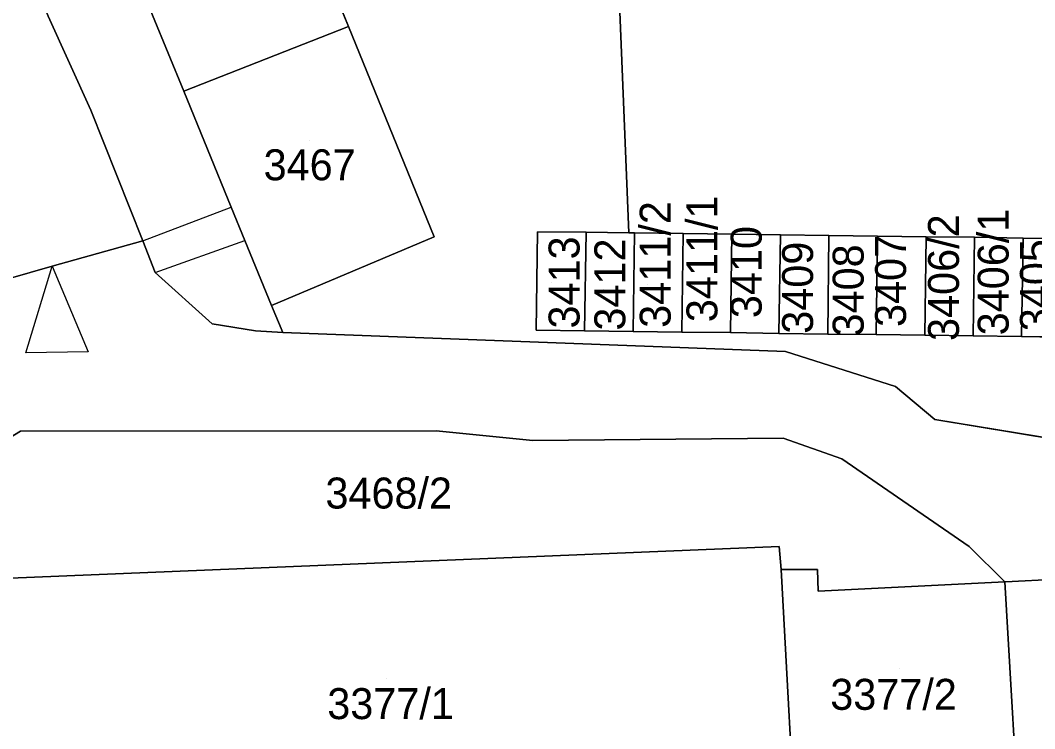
# Model space of a CAD drawing. Extents: x -264070 to -262271, y -1238894 to -1238141.
# Drawn here: x -262788.6 to -262723.1, y -1238496.4 to -1238450.6 of the extents above; entities that cross this region are included whole.
import ezdxf

# ---------------------------------------------------------------- set-up
doc = ezdxf.new("R2010")
doc.units = 0
for name, color, linetype in [('body_kn', 7, 'Continuous'), ('kladpar_druhypozemkov', 7, 'Continuous'), ('kladpar_hranice', 7, 'Continuous'), ('kladpar_parcelnecisla', 7, 'Continuous'), ('kladpar_plochy', 7, 'Continuous'), ('zappar_hrandruhpozemk', 7, 'Continuous')]:
    doc.layers.add(name, color=color, linetype=linetype)

msp = doc.modelspace()

# ---------------------------------------------------------------- linework, layer by layer
at = {"layer": 'body_kn'}
for p, q in [((-262767.41, -1238451.02), (-262767.41, -1238451.02)), ((-262767.41, -1238451.02), (-262767.41, -1238451.02)), ((-262778.06, -1238455.2), (-262778.06, -1238455.2)), ((-262784.06, -1238456.43), (-262784.06, -1238456.43)), ((-262774.99, -1238462.69), (-262774.99, -1238462.69)), ((-262755.2, -1238464.27), (-262755.2, -1238464.27)), ((-262752.06, -1238464.3), (-262752.06, -1238464.3)), ((-262752.06, -1238464.3), (-262752.06, -1238464.3)), ((-262749.29, -1238464.34), (-262749.29, -1238464.34)), ((-262749.29, -1238464.34), (-262749.29, -1238464.34)), ((-262748.92, -1238464.35), (-262748.92, -1238464.35)), ((-262745.78, -1238464.39), (-262745.78, -1238464.39)), ((-262745.78, -1238464.39), (-262745.78, -1238464.39)), ((-262780.7, -1238464.86), (-262780.7, -1238464.86)), ((-262780.7, -1238464.86), (-262780.7, -1238464.86)), ((-262774.1, -1238464.84), (-262774.1, -1238464.84)), ((-262761.87, -1238464.6), (-262761.87, -1238464.6)), ((-262742.64, -1238464.42), (-262742.64, -1238464.42)), ((-262742.64, -1238464.42), (-262742.64, -1238464.42)), ((-262739.5, -1238464.47), (-262739.5, -1238464.47)), ((-262739.5, -1238464.47), (-262739.5, -1238464.47)), ((-262736.36, -1238464.51), (-262736.36, -1238464.51)), ((-262736.36, -1238464.51), (-262736.36, -1238464.51)), ((-262733.22, -1238464.55), (-262733.22, -1238464.55)), ((-262733.22, -1238464.55), (-262733.22, -1238464.55)), ((-262730.09, -1238464.6), (-262730.09, -1238464.6)), ((-262730.09, -1238464.6), (-262730.09, -1238464.6)), ((-262726.96, -1238464.63), (-262726.96, -1238464.63)), ((-262726.96, -1238464.63), (-262726.96, -1238464.63)), ((-262723.82, -1238464.68), (-262723.82, -1238464.68)), ((-262723.82, -1238464.68), (-262723.82, -1238464.68)), ((-262786.55, -1238466.5), (-262786.55, -1238466.5)), ((-262786.55, -1238466.5), (-262786.55, -1238466.5)), ((-262779.9, -1238466.91), (-262779.9, -1238466.91)), ((-262779.9, -1238466.91), (-262779.9, -1238466.91)), ((-262772.39, -1238469.03), (-262772.39, -1238469.03)), ((-262776.21, -1238470.23), (-262776.21, -1238470.23)), ((-262773.42, -1238470.67), (-262773.42, -1238470.67)), ((-262771.66, -1238470.79), (-262771.66, -1238470.79)), ((-262755.29, -1238470.64), (-262755.29, -1238470.64)), ((-262752.15, -1238470.67), (-262752.15, -1238470.67)), ((-262749.01, -1238470.71), (-262749.01, -1238470.71)), ((-262745.87, -1238470.76), (-262745.87, -1238470.76)), ((-262742.73, -1238470.79), (-262742.73, -1238470.79)), ((-262739.59, -1238470.84), (-262739.59, -1238470.84)), ((-262736.44, -1238470.88), (-262736.44, -1238470.88)), ((-262733.31, -1238470.92), (-262733.31, -1238470.92)), ((-262730.17, -1238470.96), (-262730.17, -1238470.96)), ((-262727.04, -1238471), (-262727.04, -1238471)), ((-262723.91, -1238471.05), (-262723.91, -1238471.05)), ((-262788.26, -1238472.09), (-262788.26, -1238472.09)), ((-262784.23, -1238472.04), (-262784.23, -1238472.04)), ((-262739.16, -1238472.01), (-262739.16, -1238472.01)), ((-262732.07, -1238474.26), (-262732.07, -1238474.26)), ((-262729.53, -1238476.4), (-262729.53, -1238476.4)), ((-262788.6, -1238477.15), (-262788.6, -1238477.15)), ((-262761.74, -1238477.14), (-262761.74, -1238477.14)), ((-262755.49, -1238477.75), (-262755.49, -1238477.75)), ((-262739.33, -1238477.61), (-262739.33, -1238477.61)), ((-262739.33, -1238477.61), (-262739.33, -1238477.61)), ((-262735.52, -1238478.94), (-262735.52, -1238478.94)), ((-262739.57, -1238484.61), (-262739.57, -1238484.61)), ((-262739.57, -1238484.61), (-262739.57, -1238484.61)), ((-262727.29, -1238484.6), (-262727.29, -1238484.6)), ((-262739.45, -1238486.09), (-262739.45, -1238486.09)), ((-262737.11, -1238486.08), (-262737.11, -1238486.08)), ((-262724.99, -1238486.89), (-262724.99, -1238486.89)), ((-262724.99, -1238486.89), (-262724.99, -1238486.89)), ((-262724.95, -1238486.89), (-262724.95, -1238486.89)), ((-262737.05, -1238487.48), (-262737.05, -1238487.48))]:
    msp.add_line(p, q, dxfattribs=at)
at = {"layer": 'kladpar_druhypozemkov'}
for p, q in [((-262769.93, -1238458.35), (-262769.93, -1238458.35)), ((-262754.3, -1238467.52), (-262754.3, -1238467.52)), ((-262748.06, -1238467.66), (-262748.06, -1238467.66)), ((-262742.06, -1238467.57), (-262742.06, -1238467.57)), ((-262750.93, -1238467.98), (-262750.93, -1238467.98)), ((-262745.04, -1238467.73), (-262745.04, -1238467.73)), ((-262739, -1238467.77), (-262739, -1238467.77)), ((-262735.73, -1238468.03), (-262735.73, -1238468.03)), ((-262732.72, -1238468.23), (-262732.72, -1238468.23)), ((-262729.56, -1238468), (-262729.56, -1238468)), ((-262726.21, -1238468.13), (-262726.21, -1238468.13)), ((-262723.49, -1238468.03), (-262723.49, -1238468.03)), ((-262763.63, -1238479.75), (-262763.63, -1238479.75)), ((-262731.83, -1238492.45), (-262731.83, -1238492.45)), ((-262764.93, -1238493.15), (-262764.93, -1238493.15))]:
    msp.add_line(p, q, dxfattribs=at)
at = {"layer": 'kladpar_hranice'}
msp.add_line((-262724.95, -1238486.89), (-262716.29, -1238486.45), dxfattribs=at)
for points in [[(-262752.45, -1238386.59), (-262749.29, -1238464.34), (-262752.06, -1238464.3), (-262755.2, -1238464.27), (-262755.29, -1238470.64), (-262752.15, -1238470.67), (-262749.01, -1238470.71), (-262745.87, -1238470.76), (-262742.73, -1238470.79), (-262739.59, -1238470.84), (-262736.44, -1238470.88), (-262733.31, -1238470.92), (-262730.17, -1238470.96), (-262727.04, -1238471), (-262723.91, -1238471.05), (-262720.77, -1238471.08)], [(-262720.69, -1238464.72), (-262723.82, -1238464.68), (-262726.96, -1238464.63), (-262730.09, -1238464.6), (-262733.22, -1238464.55), (-262736.36, -1238464.51), (-262739.5, -1238464.47), (-262742.64, -1238464.42), (-262745.78, -1238464.39), (-262748.92, -1238464.35), (-262749.29, -1238464.34), (-262752.45, -1238386.59)], [(-262709.67, -1238479.66), (-262729.53, -1238476.4), (-262732.07, -1238474.26), (-262739.16, -1238472.01), (-262771.66, -1238470.79), (-262772.39, -1238469.03), (-262761.87, -1238464.6), (-262767.41, -1238451.02), (-262774.2, -1238434.4), (-262779.73, -1238420.89), (-262785.23, -1238407.4), (-262792.2, -1238390.33)], [(-262787.73, -1238431.62), (-262784.85, -1238438.63), (-262781.94, -1238445.73), (-262781.08, -1238447.82), (-262778.06, -1238455.2), (-262774.99, -1238462.69), (-262774.1, -1238464.84), (-262772.39, -1238469.03), (-262771.66, -1238470.79), (-262773.42, -1238470.67), (-262776.21, -1238470.23), (-262779.9, -1238466.91), (-262780.7, -1238464.86), (-262784.06, -1238456.43), (-262786.81, -1238450.35), (-262787.7, -1238448.2), (-262793.58, -1238433.92)], [(-262793.58, -1238433.92), (-262787.7, -1238448.2), (-262786.81, -1238450.35), (-262784.06, -1238456.43), (-262780.7, -1238464.86), (-262786.55, -1238466.5), (-262791, -1238467.76)], [(-262774.2, -1238434.4), (-262767.41, -1238451.02), (-262778.06, -1238455.2), (-262781.08, -1238447.82), (-262781.94, -1238445.73), (-262784.85, -1238438.63), (-262774.2, -1238434.4)], [(-262767.41, -1238451.02), (-262761.87, -1238464.6), (-262772.39, -1238469.03), (-262774.1, -1238464.84), (-262774.99, -1238462.69), (-262778.06, -1238455.2), (-262767.41, -1238451.02)], [(-262752.06, -1238464.3), (-262752.15, -1238470.67), (-262755.29, -1238470.64), (-262755.2, -1238464.27), (-262752.06, -1238464.3)], [(-262749.29, -1238464.34), (-262748.92, -1238464.35), (-262749.01, -1238470.71), (-262752.15, -1238470.67), (-262752.06, -1238464.3), (-262749.29, -1238464.34)], [(-262745.78, -1238464.39), (-262745.87, -1238470.76), (-262749.01, -1238470.71), (-262748.92, -1238464.35), (-262745.78, -1238464.39)], [(-262742.64, -1238464.42), (-262742.73, -1238470.79), (-262745.87, -1238470.76), (-262745.78, -1238464.39), (-262742.64, -1238464.42)], [(-262791, -1238467.76), (-262786.55, -1238466.5), (-262780.7, -1238464.86), (-262779.9, -1238466.91), (-262776.21, -1238470.23), (-262773.42, -1238470.67), (-262771.66, -1238470.79), (-262739.16, -1238472.01), (-262732.07, -1238474.26), (-262729.53, -1238476.4), (-262709.67, -1238479.66)], [(-262739.5, -1238464.47), (-262739.59, -1238470.84), (-262742.73, -1238470.79), (-262742.64, -1238464.42), (-262739.5, -1238464.47)], [(-262736.36, -1238464.51), (-262736.44, -1238470.88), (-262739.59, -1238470.84), (-262739.5, -1238464.47), (-262736.36, -1238464.51)], [(-262733.22, -1238464.55), (-262733.31, -1238470.92), (-262736.44, -1238470.88), (-262736.36, -1238464.51), (-262733.22, -1238464.55)], [(-262730.09, -1238464.6), (-262730.17, -1238470.96), (-262733.31, -1238470.92), (-262733.22, -1238464.55), (-262730.09, -1238464.6)], [(-262726.96, -1238464.63), (-262727.04, -1238471), (-262730.17, -1238470.96), (-262730.09, -1238464.6), (-262726.96, -1238464.63)], [(-262723.82, -1238464.68), (-262723.91, -1238471.05), (-262727.04, -1238471), (-262726.96, -1238464.63), (-262723.82, -1238464.68)], [(-262720.69, -1238464.72), (-262720.77, -1238471.08), (-262723.91, -1238471.05), (-262723.82, -1238464.68), (-262720.69, -1238464.72)], [(-262716.29, -1238486.45), (-262724.95, -1238486.89), (-262724.99, -1238486.89), (-262727.29, -1238484.6), (-262735.52, -1238478.94), (-262739.33, -1238477.61), (-262755.49, -1238477.75), (-262761.74, -1238477.14), (-262788.6, -1238477.15), (-262791.12, -1238478.68), (-262792.85, -1238486.14), (-262792.28, -1238495.59), (-262796.77, -1238497.02)], [(-262739.33, -1238477.61), (-262735.52, -1238478.94), (-262727.29, -1238484.6), (-262724.99, -1238486.89), (-262737.05, -1238487.48), (-262737.11, -1238486.08), (-262739.45, -1238486.09), (-262739.57, -1238484.61), (-262791.38, -1238486.73), (-262790.97, -1238495.17), (-262792.28, -1238495.59), (-262792.85, -1238486.14), (-262791.12, -1238478.68), (-262788.6, -1238477.15), (-262761.74, -1238477.14), (-262755.49, -1238477.75), (-262739.33, -1238477.61)], [(-262739.57, -1238484.61), (-262739.45, -1238486.09), (-262738.4, -1238505.46), (-262738.27, -1238508.71), (-262790.72, -1238510.89), (-262790.77, -1238502.37), (-262790.97, -1238495.17), (-262791.38, -1238486.73), (-262739.57, -1238484.61)], [(-262716.29, -1238486.45), (-262699.75, -1238554.24), (-262695.25, -1238572.71), (-262698.48, -1238574.68), (-262701.48, -1238573.5), (-262703.47, -1238572.14), (-262704.97, -1238570.14), (-262705.65, -1238568.75), (-262707.39, -1238563.2), (-262712.33, -1238564.89), (-262713.33, -1238565.23), (-262714.19, -1238562.73), (-262714.62, -1238561.6), (-262726.98, -1238521.95), (-262753.63, -1238527.72), (-262754.29, -1238512.3), (-262789.93, -1238513.46), (-262790.72, -1238510.89), (-262738.27, -1238508.71), (-262738.4, -1238505.46), (-262723.93, -1238504.93), (-262724.99, -1238486.89), (-262724.95, -1238486.89)], [(-262724.99, -1238486.89), (-262723.93, -1238504.93), (-262738.4, -1238505.46), (-262739.45, -1238486.09), (-262737.11, -1238486.08), (-262737.05, -1238487.48), (-262724.99, -1238486.89)]]:
    msp.add_lwpolyline(points, dxfattribs=at)
at = {"layer": 'kladpar_plochy'}
for p, q in [((-262752.45, -1238386.59), (-262749.29, -1238464.34)), ((-262767.41, -1238451.02), (-262774.2, -1238434.4)), ((-262761.87, -1238464.6), (-262767.41, -1238451.02)), ((-262755.2, -1238464.27), (-262755.29, -1238470.64)), ((-262752.06, -1238464.3), (-262755.2, -1238464.27)), ((-262749.29, -1238464.34), (-262752.06, -1238464.3)), ((-262786.55, -1238466.5), (-262780.7, -1238464.86)), ((-262780.7, -1238464.86), (-262779.9, -1238466.91)), ((-262772.39, -1238469.03), (-262761.87, -1238464.6)), ((-262791, -1238467.76), (-262786.55, -1238466.5)), ((-262779.9, -1238466.91), (-262776.21, -1238470.23)), ((-262771.66, -1238470.79), (-262772.39, -1238469.03)), ((-262776.21, -1238470.23), (-262773.42, -1238470.67)), ((-262773.42, -1238470.67), (-262771.66, -1238470.79)), ((-262739.16, -1238472.01), (-262771.66, -1238470.79)), ((-262771.66, -1238470.79), (-262739.16, -1238472.01)), ((-262755.29, -1238470.64), (-262752.15, -1238470.67)), ((-262752.15, -1238470.67), (-262749.01, -1238470.71)), ((-262749.01, -1238470.71), (-262745.87, -1238470.76)), ((-262745.87, -1238470.76), (-262742.73, -1238470.79)), ((-262742.73, -1238470.79), (-262739.59, -1238470.84)), ((-262739.59, -1238470.84), (-262736.44, -1238470.88)), ((-262736.44, -1238470.88), (-262733.31, -1238470.92)), ((-262733.31, -1238470.92), (-262730.17, -1238470.96)), ((-262730.17, -1238470.96), (-262727.04, -1238471)), ((-262727.04, -1238471), (-262723.91, -1238471.05)), ((-262723.91, -1238471.05), (-262720.77, -1238471.08)), ((-262732.07, -1238474.26), (-262739.16, -1238472.01)), ((-262739.16, -1238472.01), (-262732.07, -1238474.26)), ((-262729.53, -1238476.4), (-262732.07, -1238474.26)), ((-262732.07, -1238474.26), (-262729.53, -1238476.4)), ((-262709.67, -1238479.66), (-262729.53, -1238476.4)), ((-262729.53, -1238476.4), (-262709.67, -1238479.66)), ((-262788.6, -1238477.15), (-262791.12, -1238478.68)), ((-262761.74, -1238477.14), (-262788.6, -1238477.15)), ((-262755.49, -1238477.75), (-262761.74, -1238477.14)), ((-262739.33, -1238477.61), (-262755.49, -1238477.75)), ((-262735.52, -1238478.94), (-262739.33, -1238477.61)), ((-262727.29, -1238484.6), (-262735.52, -1238478.94)), ((-262724.99, -1238486.89), (-262727.29, -1238484.6)), ((-262724.95, -1238486.89), (-262716.29, -1238486.45)), ((-262716.29, -1238486.45), (-262724.95, -1238486.89)), ((-262723.93, -1238504.93), (-262724.99, -1238486.89)), ((-262724.99, -1238486.89), (-262724.95, -1238486.89)), ((-262724.95, -1238486.89), (-262724.99, -1238486.89))]:
    msp.add_line(p, q, dxfattribs=at)
for points in [[(-262720.69, -1238464.72), (-262723.82, -1238464.68), (-262726.96, -1238464.63), (-262730.09, -1238464.6), (-262733.22, -1238464.55), (-262736.36, -1238464.51), (-262739.5, -1238464.47), (-262742.64, -1238464.42), (-262745.78, -1238464.39), (-262748.92, -1238464.35), (-262749.29, -1238464.34), (-262752.45, -1238386.59)], [(-262788.64, -1238429.39), (-262787.73, -1238431.62), (-262784.85, -1238438.63), (-262781.94, -1238445.73), (-262781.08, -1238447.82), (-262778.06, -1238455.2), (-262774.99, -1238462.69), (-262774.1, -1238464.84), (-262772.39, -1238469.03), (-262771.66, -1238470.79), (-262773.42, -1238470.67), (-262776.21, -1238470.23), (-262779.9, -1238466.91), (-262780.7, -1238464.86), (-262784.06, -1238456.43), (-262786.81, -1238450.35), (-262787.7, -1238448.2), (-262793.58, -1238433.92)], [(-262793.58, -1238433.92), (-262787.7, -1238448.2), (-262786.81, -1238450.35), (-262784.06, -1238456.43), (-262780.7, -1238464.86), (-262786.55, -1238466.5), (-262791, -1238467.76)]]:
    msp.add_lwpolyline(points, dxfattribs=at)
for points in [[(-262774.2, -1238434.4), (-262767.41, -1238451.02), (-262778.06, -1238455.2), (-262781.08, -1238447.82), (-262781.94, -1238445.73), (-262784.85, -1238438.63)], [(-262767.41, -1238451.02), (-262761.87, -1238464.6), (-262772.39, -1238469.03), (-262774.1, -1238464.84), (-262774.99, -1238462.69), (-262778.06, -1238455.2)], [(-262752.06, -1238464.3), (-262752.15, -1238470.67), (-262755.29, -1238470.64), (-262755.2, -1238464.27)], [(-262749.29, -1238464.34), (-262748.92, -1238464.35), (-262749.01, -1238470.71), (-262752.15, -1238470.67), (-262752.06, -1238464.3)], [(-262745.78, -1238464.39), (-262745.87, -1238470.76), (-262749.01, -1238470.71), (-262748.92, -1238464.35)], [(-262742.64, -1238464.42), (-262742.73, -1238470.79), (-262745.87, -1238470.76), (-262745.78, -1238464.39)], [(-262739.5, -1238464.47), (-262739.59, -1238470.84), (-262742.73, -1238470.79), (-262742.64, -1238464.42)], [(-262736.36, -1238464.51), (-262736.44, -1238470.88), (-262739.59, -1238470.84), (-262739.5, -1238464.47)], [(-262733.22, -1238464.55), (-262733.31, -1238470.92), (-262736.44, -1238470.88), (-262736.36, -1238464.51)], [(-262730.09, -1238464.6), (-262730.17, -1238470.96), (-262733.31, -1238470.92), (-262733.22, -1238464.55)], [(-262726.96, -1238464.63), (-262727.04, -1238471), (-262730.17, -1238470.96), (-262730.09, -1238464.6)], [(-262723.82, -1238464.68), (-262723.91, -1238471.05), (-262727.04, -1238471), (-262726.96, -1238464.63)], [(-262720.69, -1238464.72), (-262720.77, -1238471.08), (-262723.91, -1238471.05), (-262723.82, -1238464.68)], [(-262739.33, -1238477.61), (-262735.52, -1238478.94), (-262727.29, -1238484.6), (-262724.99, -1238486.89), (-262737.05, -1238487.48), (-262737.11, -1238486.08), (-262739.45, -1238486.09), (-262739.57, -1238484.61), (-262791.38, -1238486.73), (-262790.97, -1238495.17), (-262792.28, -1238495.59), (-262792.85, -1238486.14), (-262791.12, -1238478.68), (-262788.6, -1238477.15), (-262761.74, -1238477.14), (-262755.49, -1238477.75)], [(-262739.57, -1238484.61), (-262739.45, -1238486.09), (-262738.4, -1238505.46), (-262738.27, -1238508.71), (-262790.72, -1238510.89), (-262790.77, -1238502.37), (-262790.97, -1238495.17), (-262791.38, -1238486.73)], [(-262724.99, -1238486.89), (-262723.93, -1238504.93), (-262738.4, -1238505.46), (-262739.45, -1238486.09), (-262737.11, -1238486.08), (-262737.05, -1238487.48)]]:
    msp.add_lwpolyline(points, close=True, dxfattribs=at)
at = {"layer": 'zappar_hrandruhpozemk'}
for p, q in [((-262780.7, -1238464.86), (-262774.99, -1238462.69)), ((-262779.9, -1238466.91), (-262774.1, -1238464.84)), ((-262786.55, -1238466.5), (-262784.23, -1238472.04))]:
    msp.add_line(p, q, dxfattribs=at)
msp.add_lwpolyline([(-262784.23, -1238472.04), (-262788.26, -1238472.09), (-262786.55, -1238466.5)], dxfattribs=at)

# ---------------------------------------------------------------- texts
at = {"layer": 'kladpar_parcelnecisla'}
for s, p in [('3467', (-262772.895, -1238460.95)), ('3468/2', (-262768.9, -1238482.15)), ('3377/2', (-262736.277, -1238495.15)), ('3377/1', (-262768.781, -1238495.75))]:
    msp.add_text(s, height=2, dxfattribs=at).set_placement(p)
for s, p in [('3411/2', (-262746.59, -1238470.48)), ('3411/1', (-262743.57, -1238470.114)), ('3406/1', (-262724.75, -1238470.964)), ('3406/2', (-262727.96, -1238471.33)), ('3410', (-262740.71, -1238469.854)), ('3413', (-262752.48, -1238470.525)), ('3412', (-262749.52, -1238470.66)), ('3409', (-262737.39, -1238470.864)), ('3407', (-262731.38, -1238470.427)), ('3405', (-262722.02, -1238470.699)), ('3408', (-262734.12, -1238471.037))]:
    msp.add_text(s, height=2, rotation=90, dxfattribs=at).set_placement(p)

doc.saveas('drawing.dxf')
